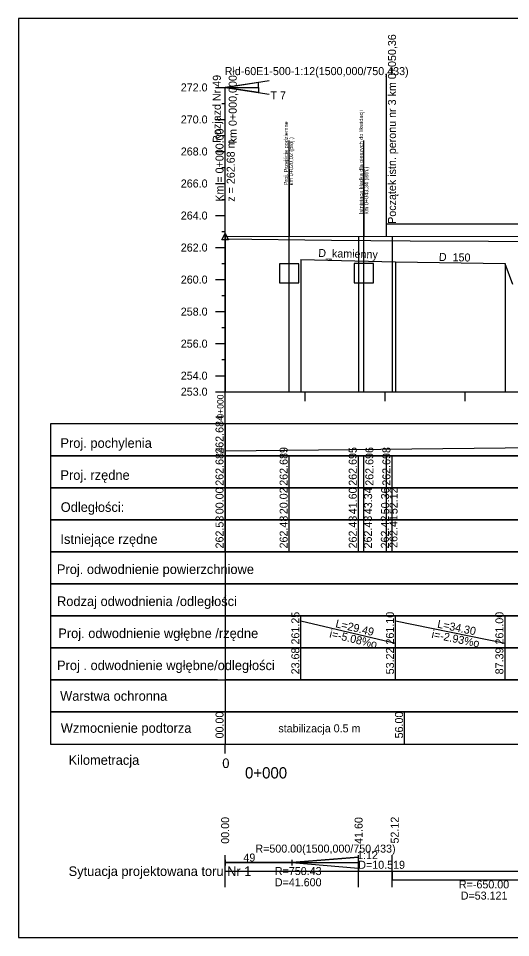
# Model space of a CAD drawing. Extents: x 6445630 to 6518227, y 5499240 to 5511716.
# Drawn here: x 6452266.6 to 6452420.4, y 5503599 to 5503886 of the extents above; entities that cross this region are included whole.
import ezdxf

# ---------------------------------------------------------------- set-up
doc = ezdxf.new("R2010")
doc.units = 0
for name, color, linetype in [('TOR_PROF-drenaze', 7, 'Continuous'), ('TOR_PROF-drenokolektory', 7, 'Continuous'), ('TOR_PROF-obiekty+opisy', 7, 'Continuous'), ('TOR_PROF-opisy pomocnicze', 7, 'Continuous'), ('TOR_PROF-rozjazdy', 7, 'Continuous'), ('TOR_PROF-tabelka-geometria T1', 7, 'Continuous'), ('TOR_PROF-tabelka-kilometracja', 7, 'Continuous'), ('TOR_PROF-tabelka-odleglosci T1', 7, 'Continuous'), ('TOR_PROF-tabelka-pochylenia proj T1', 7, 'Continuous'), ('TOR_PROF-tabelka-rodzaj rowu T1', 7, 'Continuous'), ('TOR_PROF-tabelka-rodzaj rurociagow T1', 7, 'Continuous'), ('TOR_PROF-tabelka-rowyT1', 7, 'Continuous'), ('TOR_PROF-tabelka-rurociagi T1', 7, 'Continuous'), ('TOR_PROF-tabelka-rzedne istn T1', 7, 'Continuous'), ('TOR_PROF-tabelka-rzedne proj T1', 7, 'Continuous'), ('TOR_PROF-tabelka-warstwa ochronna T1', 7, 'Continuous'), ('TOR_PROF-tor istniejacy T2', 7, 'Continuous'), ('TOR_PROF-tor projektowany', 7, 'Continuous'), ('TOR_PROF-uklad odniesienia', 7, 'Continuous'), ('TOR_PROF-warstwa ochronna', 7, 'Continuous'), ('TOR_RAMKI-MASKA WYCIECIA', 7, 'Continuous')]:
    doc.layers.add(name, color=color, linetype=linetype)

msp = doc.modelspace()

# ---------------------------------------------------------------- linework, layer by layer
at = {"layer": 'TOR_PROF-drenaze'}
for points in [[(6452354.89, 5503810.69), (6452384.43, 5503809.94)], [(6452384.43, 5503809.94), (6452418.61, 5503809.44)]]:
    msp.add_lwpolyline(points, dxfattribs=at)
at = {"layer": 'TOR_PROF-drenokolektory'}
for points in [[(6452354.89, 5503810.69), (6452354.89, 5503774.44), (6452354.89, 5503769.44), (6452354.89, 5503769.44)], [(6452354.89, 5503810.69), (6452354.89, 5503774.44), (6452354.89, 5503769.44), (6452354.89, 5503769.44)], [(6452384.43, 5503809.94), (6452384.43, 5503774.44), (6452384.43, 5503769.44), (6452384.43, 5503769.44)], [(6452384.43, 5503809.94), (6452384.43, 5503774.44), (6452384.43, 5503769.44), (6452384.43, 5503769.44)], [(6452384.43, 5503809.94), (6452384.43, 5503774.44), (6452384.43, 5503769.44), (6452384.43, 5503769.44)], [(6452418.61, 5503809.44), (6452418.61, 5503774.44), (6452418.61, 5503769.44), (6452418.61, 5503769.44)], [(6452418.61, 5503809.44), (6452418.61, 5503774.44), (6452418.61, 5503769.44), (6452418.61, 5503769.44)]]:
    msp.add_lwpolyline(points, dxfattribs=at)
at = {"layer": 'TOR_PROF-obiekty+opisy'}
for p, q in [((6452381.57, 5503821.72), (6452381.57, 5503868.69)), ((6452351.23, 5503769.44), (6452351.23, 5503847.84)), ((6452374.55, 5503769.44), (6452374.55, 5503847.91)), ((6452351.23, 5503838.88), (6452351.23, 5503817.88)), ((6452374.55, 5503838.92), (6452374.55, 5503817.92)), ((6452689.93, 5503822.08), (6452381.57, 5503821.72)), ((6452381.57, 5503817.92), (6452381.57, 5503821.72)), ((6452354.23, 5503809.38), (6452348.23, 5503809.38)), ((6452348.23, 5503809.38), (6452348.23, 5503803.38)), ((6452354.23, 5503803.38), (6452354.23, 5503809.38)), ((6452377.55, 5503809.42), (6452371.55, 5503809.42)), ((6452371.55, 5503809.42), (6452371.55, 5503803.42)), ((6452377.55, 5503803.42), (6452377.55, 5503809.42)), ((6452418.6, 5503809.44), (6452420.95, 5503803.03)), ((6452348.23, 5503803.38), (6452354.23, 5503803.38)), ((6452371.55, 5503803.42), (6452377.55, 5503803.42))]:
    msp.add_line(p, q, dxfattribs=at)
at = {"layer": 'TOR_PROF-opisy pomocnicze'}
msp.add_line((6452331.21, 5503817.86), (6452331.21, 5503837.86), dxfattribs=at)
msp.add_lwpolyline([(6452331.21, 5503818.86), (6452332.21, 5503816.86), (6452330.21, 5503816.86)], close=True, dxfattribs=at)
at = {"layer": 'TOR_PROF-rozjazdy'}
for p, q in [((6452331.21, 5503864.44), (6452344.96, 5503866.55)), ((6452331.21, 5503864.44), (6452344.96, 5503862.32)), ((6452331.21, 5503786.14), (6452331.21, 5503864.44)), ((6452352.02, 5503622.4), (6452372.81, 5503624.13)), ((6452372.81, 5503624.13), (6452352.02, 5503622.4)), ((6452331.22, 5503623.26), (6452331.22, 5503621.53)), ((6452352.02, 5503622.4), (6452331.22, 5503622.4)), ((6452352.02, 5503623.26), (6452352.02, 5503621.53)), ((6452352.02, 5503622.4), (6452372.81, 5503620.66))]:
    msp.add_line(p, q, dxfattribs=at)
for points in [[(6452331.21, 5503864.44), (6452341.61, 5503864.44), (6452341.61, 5503865.99), (6452331.21, 5503864.44)], [(6452331.21, 5503864.44), (6452341.61, 5503864.44), (6452341.61, 5503862.88), (6452331.21, 5503864.44)], [(6452352.02, 5503622.4), (6452372.81, 5503620.66), (6452372.81, 5503624.13)]]:
    msp.add_lwpolyline(points, dxfattribs=at)
at = {"layer": 'TOR_PROF-tabelka-geometria T1'}
for points in [[(6452331.21, 5503614.73), (6452331.21, 5503624.73)], [(6452372.81, 5503614.73), (6452372.81, 5503624.73)], [(6452383.33, 5503614.73), (6452383.33, 5503624.73)], [(6452331.21, 5503622.4), (6452372.81, 5503622.4), (6452372.81, 5503619.73), (6452383.33, 5503619.73), (6452383.33, 5503617.06), (6452436.45, 5503617.06), (6452436.45, 5503617.06), (6452466.45, 5503619.73), (6452466.45, 5503619.73), (6452625.6, 5503619.73), (6452625.6, 5503617.06), (6452708.86, 5503617.06), (6452708.86, 5503619.73), (6452795.82, 5503619.73), (6452795.82, 5503622.4), (6452898.12, 5503622.4), (6452898.12, 5503619.73), (6453287.5, 5503619.73), (6453287.5, 5503617.06), (6453347.77, 5503617.06), (6453347.77, 5503619.73), (6453354.03, 5503619.73), (6453354.03, 5503623.67), (6453395.6, 5503623.67)], [(6452331.21, 5503619.73), (6453431.21, 5503619.73)]]:
    msp.add_lwpolyline(points, dxfattribs=at)
at = {"layer": 'TOR_PROF-tabelka-kilometracja'}
msp.add_line((6452387.21, 5503659.44), (6452387.21, 5503669.44), dxfattribs=at)
msp.add_lwpolyline([(6452331.21, 5503656.44), (6452331.21, 5503659.44)], dxfattribs=at)
msp.add_lwpolyline([(6452331.21, 5503656.44), (6452331.21, 5503659.44)], dxfattribs=at)
at = {"layer": 'TOR_PROF-tabelka-odleglosci T1'}
for points in [[(6452331.21, 5503739.44), (6452276.64, 5503739.44), (6452276.64, 5503729.44), (6452331.21, 5503729.44)], [(6452331.21, 5503729.44), (6452331.21, 5503739.44)], [(6452351.23, 5503729.44), (6452351.23, 5503739.44)], [(6452372.81, 5503729.44), (6452372.81, 5503739.44)], [(6452374.55, 5503729.44), (6452374.55, 5503739.44)], [(6452381.57, 5503729.44), (6452381.57, 5503739.44)], [(6452383.33, 5503729.44), (6452383.33, 5503739.44)]]:
    msp.add_lwpolyline(points, dxfattribs=at)
msp.add_lwpolyline([(6452331.21, 5503729.44), (6453431.21, 5503729.44), (6453431.21, 5503739.44), (6452331.21, 5503739.44)], close=True, dxfattribs=at)
at = {"layer": 'TOR_PROF-tabelka-pochylenia proj T1'}
for points in [[(6452331.21, 5503759.44), (6452276.64, 5503759.44), (6452276.64, 5503749.44), (6452331.21, 5503749.44)], [(6452331.21, 5503749.44), (6452331.21, 5503759.44)], [(6452331.21, 5503750.94), (6452982.21, 5503757.94)]]:
    msp.add_lwpolyline(points, dxfattribs=at)
msp.add_lwpolyline([(6452331.21, 5503749.44), (6453431.21, 5503749.44), (6453431.21, 5503759.44), (6452331.21, 5503759.44)], close=True, dxfattribs=at)
at = {"layer": 'TOR_PROF-tabelka-rodzaj rowu T1'}
for points in [[(6452331.21, 5503709.44), (6452276.64, 5503709.44), (6452276.64, 5503699.44), (6452331.21, 5503699.44)], [(6452331.21, 5503689.44), (6452276.64, 5503689.44), (6452276.64, 5503679.44), (6452331.21, 5503679.44)], [(6452354.89, 5503679.44), (6452354.89, 5503689.44)], [(6452384.43, 5503679.44), (6452384.43, 5503689.44)], [(6452418.61, 5503679.44), (6452418.61, 5503689.44)]]:
    msp.add_lwpolyline(points, dxfattribs=at)
for points in [[(6452331.21, 5503699.44), (6453431.21, 5503699.44), (6453431.21, 5503709.44), (6452331.21, 5503709.44)], [(6452331.21, 5503679.44), (6453431.21, 5503679.44), (6453431.21, 5503689.44), (6452331.21, 5503689.44)]]:
    msp.add_lwpolyline(points, close=True, dxfattribs=at)
at = {"layer": 'TOR_PROF-tabelka-rowyT1'}
msp.add_lwpolyline([(6452331.21, 5503719.44), (6452276.64, 5503719.44), (6452276.64, 5503709.44), (6452331.21, 5503709.44)], dxfattribs=at)
msp.add_lwpolyline([(6452331.21, 5503709.44), (6453431.21, 5503709.44), (6453431.21, 5503719.44), (6452331.21, 5503719.44)], close=True, dxfattribs=at)
at = {"layer": 'TOR_PROF-tabelka-rurociagi T1'}
for points in [[(6452331.21, 5503699.44), (6452276.64, 5503699.44), (6452276.64, 5503689.44), (6452331.21, 5503689.44)], [(6452354.89, 5503689.44), (6452354.89, 5503699.44)], [(6452384.43, 5503689.44), (6452384.43, 5503699.44)], [(6452418.61, 5503689.44), (6452418.61, 5503699.44)], [(6452354.89, 5503697.94), (6452384.43, 5503690.94)], [(6452384.43, 5503697.94), (6452418.61, 5503690.94)]]:
    msp.add_lwpolyline(points, dxfattribs=at)
msp.add_lwpolyline([(6452331.21, 5503689.44), (6453431.21, 5503689.44), (6453431.21, 5503699.44), (6452331.21, 5503699.44)], close=True, dxfattribs=at)
at = {"layer": 'TOR_PROF-tabelka-rzedne istn T1'}
for points in [[(6452331.21, 5503729.44), (6452276.64, 5503729.44), (6452276.64, 5503719.44), (6452331.21, 5503719.44)], [(6452331.21, 5503719.44), (6452331.21, 5503729.44)], [(6452351.23, 5503719.44), (6452351.23, 5503729.44)], [(6452372.81, 5503719.44), (6452372.81, 5503729.44)], [(6452374.55, 5503719.44), (6452374.55, 5503729.44)], [(6452381.57, 5503719.44), (6452381.57, 5503729.44)], [(6452383.33, 5503719.44), (6452383.33, 5503729.44)]]:
    msp.add_lwpolyline(points, dxfattribs=at)
msp.add_lwpolyline([(6452331.21, 5503719.44), (6453431.21, 5503719.44), (6453431.21, 5503729.44), (6452331.21, 5503729.44)], close=True, dxfattribs=at)
at = {"layer": 'TOR_PROF-tabelka-rzedne proj T1'}
for points in [[(6452331.21, 5503749.44), (6452276.64, 5503749.44), (6452276.64, 5503739.44), (6452331.21, 5503739.44)], [(6452331.21, 5503739.44), (6452331.21, 5503749.44)], [(6452351.23, 5503739.44), (6452351.23, 5503749.44)], [(6452372.81, 5503739.44), (6452372.81, 5503749.44)], [(6452374.55, 5503739.44), (6452374.55, 5503749.44)], [(6452381.57, 5503739.44), (6452381.57, 5503749.44)], [(6452383.33, 5503739.44), (6452383.33, 5503749.44)]]:
    msp.add_lwpolyline(points, dxfattribs=at)
msp.add_lwpolyline([(6452331.21, 5503739.44), (6453431.21, 5503739.44), (6453431.21, 5503749.44), (6452331.21, 5503749.44)], close=True, dxfattribs=at)
at = {"layer": 'TOR_PROF-tabelka-warstwa ochronna T1'}
msp.add_lwpolyline([(6452328.87, 5503679.44), (6452276.64, 5503679.44), (6452276.64, 5503669.44), (6452331.21, 5503669.44)], dxfattribs=at)
msp.add_lwpolyline([(6452331.21, 5503669.44), (6453431.21, 5503669.44), (6453431.21, 5503679.44), (6452331.21, 5503679.44)], close=True, dxfattribs=at)
at = {"layer": 'TOR_PROF-tor istniejacy T2'}
msp.add_lwpolyline([(6452911.24, 5503817.19), (6452866.21, 5503817.29), (6452815.79, 5503817.09), (6452766.12, 5503816.89), (6452715.41, 5503816.74), (6452664.89, 5503816.79), (6452615.03, 5503816.64), (6452565.56, 5503815.99), (6452515.76, 5503816.19), (6452466.57, 5503816.24), (6452413.47, 5503816.29), (6452388.99, 5503816.44), (6452364.46, 5503816.69), (6452331.21, 5503817.1)], dxfattribs=at)
at = {"layer": 'TOR_PROF-tor projektowany'}
msp.add_line((6452331.21, 5503817.86), (6452982.21, 5503818.74), dxfattribs=at)
for points in [[(6452331.21, 5503817.86), (6452331.21, 5503774.44), (6452331.21, 5503769.44), (6452331.21, 5503769.44)], [(6452331.21, 5503817.86), (6452331.21, 5503774.44), (6452331.21, 5503769.44), (6452331.21, 5503769.44)], [(6452331.21, 5503817.86), (6452331.21, 5503774.44), (6452331.21, 5503769.44), (6452331.21, 5503769.44)], [(6452331.21, 5503817.86), (6452331.21, 5503774.44), (6452331.21, 5503769.44), (6452331.21, 5503769.44)], [(6452372.81, 5503817.91), (6452372.81, 5503774.44), (6452372.81, 5503769.44), (6452372.81, 5503769.44)], [(6452372.81, 5503817.91), (6452372.81, 5503774.44), (6452372.81, 5503769.44), (6452372.81, 5503769.44)], [(6452383.33, 5503817.93), (6452383.33, 5503774.44), (6452383.33, 5503769.44), (6452383.33, 5503769.44)], [(6452383.33, 5503817.93), (6452383.33, 5503774.44), (6452383.33, 5503769.44), (6452383.33, 5503769.44)]]:
    msp.add_lwpolyline(points, dxfattribs=at)
at = {"layer": 'TOR_PROF-uklad odniesienia'}
for p, q in [((6452328.21, 5503864.44), (6452331.21, 5503864.44)), ((6452328.21, 5503864.44), (6452331.21, 5503864.44)), ((6452331.21, 5503769.44), (6452331.21, 5503864.44)), ((6452330.21, 5503859.44), (6452331.21, 5503859.44)), ((6452328.21, 5503854.44), (6452331.21, 5503854.44)), ((6452330.21, 5503849.44), (6452331.21, 5503849.44)), ((6452328.21, 5503844.44), (6452331.21, 5503844.44)), ((6452330.21, 5503839.44), (6452331.21, 5503839.44)), ((6452328.21, 5503834.44), (6452331.21, 5503834.44)), ((6452330.21, 5503829.44), (6452331.21, 5503829.44)), ((6452328.21, 5503824.44), (6452331.21, 5503824.44)), ((6452330.21, 5503819.44), (6452331.21, 5503819.44)), ((6452328.21, 5503814.44), (6452331.21, 5503814.44)), ((6452330.21, 5503809.44), (6452331.21, 5503809.44)), ((6452328.21, 5503804.44), (6452331.21, 5503804.44)), ((6452330.21, 5503799.44), (6452331.21, 5503799.44)), ((6452328.21, 5503794.44), (6452331.21, 5503794.44)), ((6452330.21, 5503789.44), (6452331.21, 5503789.44)), ((6452328.21, 5503784.44), (6452331.21, 5503784.44)), ((6452330.21, 5503779.44), (6452331.21, 5503779.44)), ((6452328.21, 5503774.44), (6452331.21, 5503774.44)), ((6452328.21, 5503769.44), (6452331.21, 5503769.44)), ((6452331.21, 5503769.44), (6453431.21, 5503769.44)), ((6452331.21, 5503759.44), (6452331.21, 5503769.44)), ((6452356.21, 5503766.44), (6452356.21, 5503769.44)), ((6452381.21, 5503766.44), (6452381.21, 5503769.44)), ((6452406.21, 5503766.44), (6452406.21, 5503769.44))]:
    msp.add_line(p, q, dxfattribs=at)
at = {"layer": 'TOR_PROF-warstwa ochronna'}
msp.add_lwpolyline([(6452331.21, 5503669.44), (6452276.66, 5503669.44), (6452276.66, 5503659.44), (6452331.21, 5503659.44)], dxfattribs=at)
msp.add_lwpolyline([(6452331.21, 5503659.44), (6453431.21, 5503659.44), (6453431.21, 5503669.44), (6452331.21, 5503669.44)], close=True, dxfattribs=at)
at = {"layer": 'TOR_RAMKI-MASKA WYCIECIA'}
msp.add_lwpolyline([(6452266.64, 5503598.99), (6453456.64, 5503598.99), (6453456.64, 5503885.99), (6452266.64, 5503885.99)], close=True, dxfattribs=at)

# ---------------------------------------------------------------- texts
at = {"layer": 'TOR_PROF-drenaze'}
for s, rotation, p in [('D_kamienny ', 358.5087, (6452360.28, 5503811.52)), ('D_150', 358.7642, (6452397.95, 5503810.28))]:
    msp.add_text(s, height=2.5, rotation=rotation, dxfattribs=at).set_placement(p)
at = {"layer": 'TOR_PROF-obiekty+opisy'}
for s, height, p in [('Początek istn. peronu nr 3 km 0+050,36', 2.5, (6452384.57, 5503821.85)), ('Istniejąca kładka dla pieszych do likwidacji ', 1.25, (6452374.29, 5503824.87)), (' Proj. Przejście podziemne', 1.25, (6452350.83, 5503833.41)), (' km 0+020,02 (proj.) ', 1.25, (6452352.45, 5503833.41)), ('km 0+043,34 (istn.)', 1.25, (6452375.91, 5503824.87))]:
    msp.add_text(s, height=height, rotation=90, dxfattribs=at).set_placement(p)
at = {"layer": 'TOR_PROF-opisy pomocnicze'}
for s, p in [('Km = 0+000.00', (6452330.71, 5503828.76)), ('z = 262.68 m', (6452334.21, 5503828.76)), ('00.00', (6452332.46, 5503628.3)), ('41.60', (6452374.14, 5503628.25)), ('52.12', (6452385.42, 5503628.37))]:
    msp.add_text(s, height=2.5, rotation=90, dxfattribs=at).set_placement(p)
at = {"layer": 'TOR_PROF-rozjazdy'}
for s, p in [('Rłd-60E1-500-1:12(1500,000/750,433)', (6452331.08, 5503868.28)), ('T 7', (6452345.37, 5503860.7)), ('R=500.00(1500,000/750,433) ', (6452340.66, 5503625.53)), ('49', (6452336.92, 5503622.75)), ('1:12', (6452372.43, 5503623.52))]:
    msp.add_text(s, height=2.5, dxfattribs=at).set_placement(p)
for s, p in [('Rozjazd Nr 49', (6452329.86, 5503847.16)), ('km 0+000,000', (6452334.83, 5503847))]:
    msp.add_text(s, height=2.5, rotation=90, dxfattribs=at).set_placement(p)
at = {"layer": 'TOR_PROF-tabelka-geometria T1'}
for s, height, p in [(' Sytuacja projektowana toru Nr 1 ', 3, (6452281.21, 5503618.23)), ('D=10.519', 2.5, (6452372.79, 5503620.48)), ('R=750.43', 2.5, (6452346.73, 5503618.52)), ('D=41.600', 2.5, (6452346.73, 5503615.02)), ('R=-650.00', 2.5, (6452404.21, 5503614.36)), ('D=53.121', 2.5, (6452404.78, 5503610.86))]:
    msp.add_text(s, height=height, dxfattribs=at).set_placement(p)
at = {"layer": 'TOR_PROF-tabelka-kilometracja'}
for s, p in [(' Kilometracja ', (6452281.21, 5503652.94)), ('0', (6452330.32, 5503651.94))]:
    msp.add_text(s, height=3, dxfattribs=at).set_placement(p)
msp.add_text('0+000', height=3.5, rotation=360, dxfattribs=at).set_placement((6452337.42, 5503648.69))
at = {"layer": 'TOR_PROF-tabelka-odleglosci T1'}
for s, p in [('00.00', (6452330.71, 5503731.18)), ('20.02', (6452350.73, 5503731.19)), ('41.60', (6452372.31, 5503731.18)), ('43.34', (6452377.1, 5503731.18)), ('50.36', (6452382.41, 5503731.17)), ('52.12', (6452385.05, 5503731.19))]:
    msp.add_text(s, height=2.5, rotation=90, dxfattribs=at).set_placement(p)
msp.add_text(' Odległości: ', height=3, dxfattribs=at).set_placement((6452278.75, 5503731.91))
at = {"layer": 'TOR_PROF-tabelka-pochylenia proj T1'}
msp.add_text('262.684', height=2.5, rotation=90, dxfattribs=at).set_placement((6452330.71, 5503750.07))
msp.add_text(' Proj. pochylenia ', height=3, dxfattribs=at).set_placement((6452278.66, 5503751.91))
at = {"layer": 'TOR_PROF-tabelka-rodzaj rowu T1'}
msp.add_text('Rodzaj odwodnienia /odległości', height=3, dxfattribs=at).set_placement((6452278.7, 5503702.51))
at = {"layer": 'TOR_PROF-tabelka-rodzaj rurociagow T1'}
for s, p in [('23.68', (6452354.39, 5503681.18)), ('53.22', (6452383.93, 5503681.19)), ('87.39', (6452418.11, 5503681.18))]:
    msp.add_text(s, height=2.5, rotation=90, dxfattribs=at).set_placement(p)
msp.add_text('Proj . odwodnienie wgłębne/odległości', height=3, dxfattribs=at).set_placement((6452278.7, 5503682.51))
at = {"layer": 'TOR_PROF-tabelka-rowyT1'}
msp.add_text('Proj. odwodnienie powierzchniowe ', height=3, dxfattribs=at).set_placement((6452278.67, 5503712.51))
at = {"layer": 'TOR_PROF-tabelka-rurociagi T1'}
for s, rotation, p in [('261.25', 90, (6452354.39, 5503690.5)), ('261.10', 90, (6452383.93, 5503690.5)), ('261.00', 90, (6452418.11, 5503690.5)), ('L=29.49', 346.6679, (6452365.5, 5503695.94)), ('L=34.30', 348.4243, (6452397.31, 5503695.81)), ('i=-5.08%o', 346.6679, (6452363.62, 5503692.78)), ('i=-2.93%o', 348.4243, (6452395.53, 5503692.6))]:
    msp.add_text(s, height=2.5, rotation=rotation, dxfattribs=at).set_placement(p)
msp.add_text(' Proj. odwodnienie wgłębne /rzędne  ', height=3, dxfattribs=at).set_placement((6452277.98, 5503692.51))
at = {"layer": 'TOR_PROF-tabelka-rzedne istn T1'}
for s, p in [('262.53', (6452330.71, 5503720.5)), ('262.48', (6452350.73, 5503720.5)), ('262.43', (6452372.31, 5503720.5)), ('262.43', (6452377.03, 5503720.5)), ('262.42', (6452382.34, 5503720.51)), ('262.41', (6452385.02, 5503720.67))]:
    msp.add_text(s, height=2.5, rotation=90, dxfattribs=at).set_placement(p)
msp.add_text(' Istniejące rzędne ', height=3, dxfattribs=at).set_placement((6452278.66, 5503721.91))
at = {"layer": 'TOR_PROF-tabelka-rzedne proj T1'}
for s, p in [('262.684', (6452330.71, 5503740.07)), ('262.689', (6452350.73, 5503740.07)), ('262.695', (6452372.31, 5503740.07)), ('262.696', (6452377.51, 5503740.07)), ('262.698', (6452382.81, 5503740.07)), ('262.698', (6452382.83, 5503740.07))]:
    msp.add_text(s, height=2.5, rotation=90, dxfattribs=at).set_placement(p)
msp.add_text(' Proj. rzędne ', height=3, dxfattribs=at).set_placement((6452278.66, 5503741.91))
at = {"layer": 'TOR_PROF-tabelka-warstwa ochronna T1'}
msp.add_text(' Warstwa ochronna ', height=3, dxfattribs=at).set_placement((6452278.56, 5503672.94))
at = {"layer": 'TOR_PROF-uklad odniesienia'}
for s, height, p in [('272.0', 2.5, (6452317.36, 5503863.19)), ('272.0', 2.5, (6452317.36, 5503863.19)), ('270.0', 2.5, (6452317.36, 5503853.19)), ('268.0', 2.5, (6452317.36, 5503843.19)), ('266.0', 2.5, (6452317.36, 5503833.19)), ('264.0', 2.5, (6452317.36, 5503823.19)), ('262.0', 2.5, (6452317.36, 5503813.19)), ('260.0', 2.5, (6452317.36, 5503803.19)), ('258.0', 2.5, (6452317.36, 5503793.19)), ('256.0', 2.5, (6452317.36, 5503783.19)), ('254.0', 2.5, (6452317.36, 5503773.19)), ('253.0', 2.5, (6452317.36, 5503768.19)), ('-', 0.0001, (6452331.21, 5503769.44))]:
    msp.add_text(s, height=height, dxfattribs=at).set_placement(p)
msp.add_text('0+000', height=2, rotation=90, dxfattribs=at).set_placement((6452330.71, 5503761.04))
at = {"layer": 'TOR_PROF-warstwa ochronna'}
for s, p in [('00.00', (6452330.71, 5503661.18)), ('56.00', (6452386.76, 5503661.18))]:
    msp.add_text(s, height=2.5, rotation=90, dxfattribs=at).set_placement(p)
for s, height, p in [(' Wzmocnienie podtorza', 3, (6452278.76, 5503662.94)), ('stabilizacja 0.5 m', 2.5, (6452347.83, 5503663.08))]:
    msp.add_text(s, height=height, dxfattribs=at).set_placement(p)

doc.saveas('drawing.dxf')
